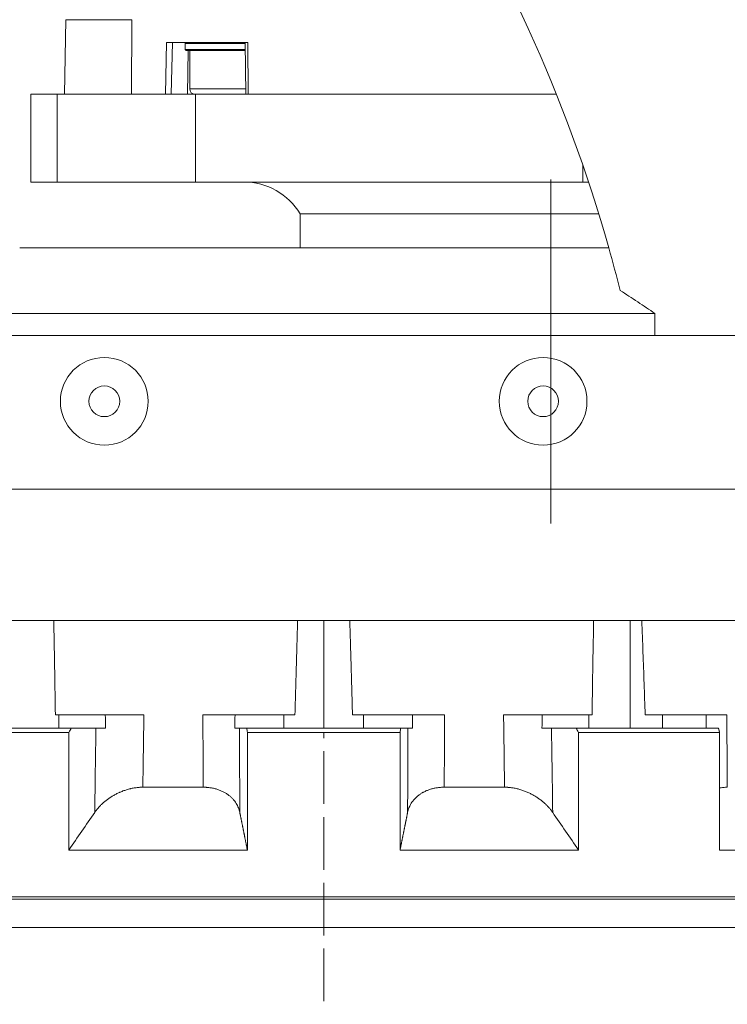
# Model space of a CAD drawing. Header units: millimetres. Extents: x 5437 to 18441, y -4466 to 3128.
# Tile 258 of 497: x 8332 to 8493, y 178 to 403. Entities that reach past the tile are written whole.
import ezdxf

# ---------------------------------------------------------------- set-up
doc = ezdxf.new("R2010")
doc.units = ezdxf.units.MM
doc.linetypes.add('ACAD_ISO02W100', pattern=[15, 12, -3])
doc.layers.add('1', color=7, linetype='Continuous', true_color=0xffffff)
doc.styles.add('TXT08', font='txt.shx', dxfattribs={"width": 0.8, "bigfont": 'gbcbig.shx'})
doc.dimstyles.new('YanXiu', dxfattribs={"dimtxt": 40, "dimasz": 30, "dimexe": 0.66, "dimexo": 0.66, "dimgap": 0.66, "dimtad": 0, "dimdec": 1, "dimdsep": 46, "dimtxsty": 'TXT08', "dimcen": 0, "dimclrd": 256, "dimclre": 165, "dimclrt": 90, "dimazin": 2, "dimtfac": 1, "dimtdec": 1, "dimtofl": 0, "dimtmove": 0, "dimatfit": 3, "dimfxl": 1, "dimlwd": 5, "dimlwe": 13, "dimarcsym": 0})

# ---------------------------------------------------------------- blocks, each defined once
blk = doc.blocks.new('*D35')
at = {"color": 165, "lineweight": 13, "transparency": 16777216}
for p, q in [((8947.86, 668.08), (9114.53, -277.11)), ((8081.23, 515.27), (8247.9, -429.92))]:
    blk.add_line(p, q, dxfattribs=at)
at = {"lineweight": 5, "transparency": 16777216}
for p, q in [((9084.87, -281.67), (8721.14, -345.81)), ((8277.33, -424.06), (8641.05, -359.93))]:
    blk.add_line(p, q, dxfattribs=at)
at = {"lineweight": 20, "transparency": 16777216}
for points in [[(9084, -276.75), (9085.74, -286.6), (9114.41, -276.46)], [(8276.46, -419.14), (8278.19, -428.99), (8247.78, -429.27)]]:
    blk.add_solid(points, dxfattribs=at)
at = {"layer": 'Defpoints', "color": 0, "lineweight": 20, "transparency": 16777216}
for p in [(8947.75, 668.73), (8081.12, 515.92), (9114.41, -276.46)]:
    blk.add_point(p, dxfattribs=at)
at = {"color": 90, "lineweight": 20, "transparency": 16777216, "insert": (8681.1, -352.87), "char_height": 40, "attachment_point": 5, "rotation": 10, "style": 'TXT08'}
blk.add_mtext('880', dxfattribs=at)
blk = doc.blocks.new('*D38')
at = {"color": 165, "lineweight": 13, "transparency": 16777216}
blk.add_line((8986.17, 447.04), (8717.32, 399.63), dxfattribs=at)
at = {"lineweight": 5, "transparency": 16777216}
for start, end in [(171.10966, 178.69322), (181.30678, 188.89034)]:
    blk.add_arc((10243.47, 668.73), 1549.03, start, end, dxfattribs=at)
at = {"lineweight": 20, "transparency": 16777216}
for points in [[(8708.12, 908.95), (8717.98, 907.31), (8717.97, 937.72)], [(8717.98, 430.16), (8708.12, 428.52), (8717.97, 399.75)]]:
    blk.add_solid(points, dxfattribs=at)
at = {"layer": 'Defpoints', "color": 0, "lineweight": 20, "transparency": 16777216}
for p in [(7952.77, 1072.65), (8986.82, 890.32), (8697.06, 758.8), (10020.87, 629.48), (8986.82, 447.15)]:
    blk.add_point(p, dxfattribs=at)
at = {"color": 90, "lineweight": 20, "transparency": 16777216, "insert": (8694.44, 668.73), "char_height": 40, "attachment_point": 5, "rotation": 90, "style": 'TXT08'}
blk.add_mtext('20°', dxfattribs=at)
blk = doc.blocks.new('*D42')
at = {"color": 165, "lineweight": 13, "transparency": 16777216}
for p, q in [((6135.86, 516.32), (6135.86, -1430.01)), ((8401.12, -46.54), (8401.12, -1430.01))]:
    blk.add_line(p, q, dxfattribs=at)
at = {"lineweight": 5, "transparency": 16777216}
for p, q in [((6165.86, -1429.35), (7187.83, -1429.35)), ((8371.12, -1429.35), (7349.15, -1429.35))]:
    blk.add_line(p, q, dxfattribs=at)
at = {"lineweight": 20, "transparency": 16777216}
for points in [[(6165.86, -1424.35), (6165.86, -1434.35), (6135.86, -1429.35)], [(8371.12, -1424.35), (8371.12, -1434.35), (8401.12, -1429.35)]]:
    blk.add_solid(points, dxfattribs=at)
at = {"layer": 'Defpoints', "color": 0, "lineweight": 20, "transparency": 16777216}
for p in [(6135.86, 516.98), (8401.12, -45.88), (6135.86, -1429.35)]:
    blk.add_point(p, dxfattribs=at)
at = {"color": 90, "lineweight": 20, "transparency": 16777216, "insert": (7268.49, -1429.35), "char_height": 40, "attachment_point": 5, "style": 'TXT08'}
blk.add_mtext('2265.3', dxfattribs=at)
blk = doc.blocks.new('*D43')
at = {"color": 165, "lineweight": 13, "transparency": 16777216}
for p, q in [((10020.87, 628.82), (10020.87, -1427.24)), ((8401.12, -46.54), (8401.12, -1427.24))]:
    blk.add_line(p, q, dxfattribs=at)
at = {"lineweight": 5, "transparency": 16777216}
for p, q in [((8431.12, -1426.58), (9141, -1426.58)), ((9990.87, -1426.58), (9280.99, -1426.58))]:
    blk.add_line(p, q, dxfattribs=at)
at = {"lineweight": 20, "transparency": 16777216}
for points in [[(8431.12, -1421.58), (8431.12, -1431.58), (8401.12, -1426.58)], [(9990.87, -1421.58), (9990.87, -1431.58), (10020.87, -1426.58)]]:
    blk.add_solid(points, dxfattribs=at)
at = {"layer": 'Defpoints', "color": 0, "lineweight": 20, "transparency": 16777216}
for p in [(10020.87, 629.48), (8401.12, -45.88), (10020.87, -1426.58)]:
    blk.add_point(p, dxfattribs=at)
at = {"color": 90, "lineweight": 20, "transparency": 16777216, "insert": (9210.99, -1426.58), "char_height": 40, "attachment_point": 5, "style": 'TXT08'}
blk.add_mtext('1619.7', dxfattribs=at)
blk = doc.blocks.new('*D45')
at = {"color": 165, "lineweight": 13, "transparency": 16777216}
for p, q in [((8078.88, 2459.34), (10490.55, 2459.34)), ((8614.28, -4.08), (10490.55, -4.08))]:
    blk.add_line(p, q, dxfattribs=at)
at = {"lineweight": 5, "transparency": 16777216}
for p, q in [((10489.89, 2429.34), (10489.89, 1308.29)), ((10489.89, 25.92), (10489.89, 1146.97))]:
    blk.add_line(p, q, dxfattribs=at)
at = {"lineweight": 20, "transparency": 16777216}
for points in [[(10484.89, 2429.34), (10494.89, 2429.34), (10489.89, 2459.34)], [(10484.89, 25.92), (10494.89, 25.92), (10489.89, -4.08)]]:
    blk.add_solid(points, dxfattribs=at)
at = {"layer": 'Defpoints', "color": 0, "lineweight": 20, "transparency": 16777216}
for p in [(8078.22, 2459.34), (10489.89, 2459.34), (8613.62, -4.08)]:
    blk.add_point(p, dxfattribs=at)
at = {"color": 90, "lineweight": 20, "transparency": 16777216, "insert": (10489.89, 1227.63), "char_height": 40, "attachment_point": 5, "rotation": 90, "style": 'TXT08'}
blk.add_mtext('2463.4', dxfattribs=at)
blk = doc.blocks.new('*D48')
at = {"color": 165, "lineweight": 13, "transparency": 16777216}
for p, q in [((8081.12, 1395.26), (8081.12, -113.34)), ((8401.12, -46.54), (8401.12, -113.34))]:
    blk.add_line(p, q, dxfattribs=at)
at = {"lineweight": 5, "transparency": 16777216}
for p, q in [((8111.12, -112.68), (8200.46, -112.68)), ((8371.12, -112.68), (8281.78, -112.68))]:
    blk.add_line(p, q, dxfattribs=at)
at = {"lineweight": 20, "transparency": 16777216}
for points in [[(8111.12, -107.68), (8111.12, -117.68), (8081.12, -112.68)], [(8371.12, -107.68), (8371.12, -117.68), (8401.12, -112.68)]]:
    blk.add_solid(points, dxfattribs=at)
at = {"layer": 'Defpoints', "color": 0, "lineweight": 20, "transparency": 16777216}
for p in [(8081.12, 1395.92), (8401.12, -45.88), (8401.12, -112.68)]:
    blk.add_point(p, dxfattribs=at)
at = {"color": 90, "lineweight": 20, "transparency": 16777216, "insert": (8241.12, -112.68), "char_height": 40, "attachment_point": 5, "style": 'TXT08'}
blk.add_mtext('320', dxfattribs=at)

msp = doc.modelspace()

# ---------------------------------------------------------------- linework, layer by layer
at = {"color": 7, "lineweight": 20}
msp.add_arc((8078.21928, 516.97839), 1942.36096, 17.50812349, 223.34882114, dxfattribs=at)
at = {"layer": '1', "color": 0, "lineweight": 20}
for p, q in [((8342.3295, 402.94066), (8342.03245, 385.92321)), ((8357.41141, 402.94066), (8342.3295, 402.94066)), ((8357.29307, 385.92321), (8357.41141, 402.94066)), ((8365.04631, 385.92321), (8365.31729, 397.72321)), ((8383.82848, 397.72321), (8365.31729, 397.72321)), ((8366.6335, 397.72321), (8366.36252, 385.92321)), ((8369.77805, 397.72321), (8369.57805, 397.52321)), ((8383.22818, 397.52321), (8369.57805, 397.52321)), ((8369.57805, 397.52321), (8369.57805, 396.12321)), ((8383.22662, 397.72321), (8383.33348, 385.92321)), ((8383.82848, 397.72321), (8383.93534, 385.92321)), ((8369.57805, 396.12321), (8369.77805, 395.92321)), ((8369.57805, 396.12321), (8383.24103, 396.12321)), ((8383.24263, 395.92321), (8369.77805, 395.92321)), ((8370.21127, 395.92315), (8370.05117, 385.92321)), ((8370.57805, 395.92321), (8370.57805, 387.17321)), ((8370.57805, 387.17321), (8383.32195, 387.17321)), ((8340.39024, 385.92321), (8334.37449, 385.92321)), ((8334.37449, 385.92321), (8334.37449, 365.92321)), ((8340.39024, 385.92321), (8371.93108, 385.92321)), ((8340.39024, 365.92321), (8340.39024, 385.92321)), ((8383.33325, 385.92321), (8371.93108, 385.92321)), ((8371.93108, 365.92321), (8371.93108, 385.92321)), ((8383.93534, 385.92321), (8383.33348, 385.92321)), ((8383.93534, 385.92321), (8454.13769, 385.92321)), ((8460.18754, 369.70758), (8460.18754, 365.92321)), ((8452.91363, 366.51126), (8452.91363, 288.07321)), ((8334.37449, 365.92321), (8340.39024, 365.92321)), ((8340.39024, 365.92321), (8371.93108, 365.92321)), ((8417.81815, 365.92321), (8371.93108, 365.92321)), ((8460.18754, 365.92321), (8432.60043, 365.92321)), ((8460.18754, 365.92321), (8461.46938, 365.92321)), ((8395.76363, 358.66126), (8395.76363, 350.92278)), ((8463.79328, 358.66126), (8395.76363, 358.66126)), ((8331.83633, 350.92321), (8466.08428, 350.92321)), ((8312.37717, 335.92321), (8476.61671, 335.92321)), ((8476.61671, 330.92321), (8476.61671, 335.92321)), ((8286.22711, 330.92321), (8571.11836, 330.92321)), ((8301.11836, 295.92321), (8501.11836, 295.92321)), ((8301.11836, 265.92321), (8501.11836, 265.92321)), ((8401.11836, 265.92308), (8401.11836, 241.42368)), ((8470.95809, 265.92308), (8470.95809, 241.42368)), ((8339.96619, 244.42321), (8340.73003, 244.42321)), ((8340.73003, 244.42321), (8340.73003, 241.42321)), ((8340.73003, 244.42321), (8351.34775, 244.42321)), ((8380.90294, 244.42321), (8392.01911, 244.42321)), ((8392.01911, 244.42321), (8394.56316, 244.42321)), ((8392.01911, 241.42321), (8392.01911, 244.42321)), ((8407.67357, 244.42321), (8410.21762, 244.42321)), ((8410.21762, 244.42321), (8421.33379, 244.42321)), ((8410.21762, 244.42321), (8410.21762, 241.42321)), ((8450.88898, 244.42321), (8461.5067, 244.42321)), ((8461.5067, 244.42321), (8462.27054, 244.42321)), ((8461.5067, 241.42321), (8461.5067, 244.42321)), ((8474.38298, 244.42321), (8478.31992, 244.42321)), ((8478.31992, 244.42321), (8478.31992, 241.42321)), ((8310.90938, 240.42321), (8343.06038, 240.42321)), ((8311.15425, 241.42321), (8343.59485, 241.42321)), ((8343.06038, 213.60878), (8343.06038, 240.42321)), ((8349.20324, 241.42321), (8343.59485, 241.42321)), ((8383.56164, 241.42321), (8381.91705, 241.42321)), ((8383.56164, 241.42321), (8401.11836, 241.42321)), ((8383.71836, 240.42321), (8401.11836, 240.42321)), ((8383.71836, 213.60878), (8383.71836, 240.42321)), ((8401.11836, 241.42321), (8418.67509, 241.42321)), ((8401.11836, 240.42321), (8418.51836, 240.42321)), ((8418.51836, 213.60878), (8418.51836, 240.42321)), ((8420.31968, 241.42321), (8418.67509, 241.42321)), ((8458.64188, 241.42321), (8453.03349, 241.42321)), ((8459.17635, 240.42321), (8491.32735, 240.42321)), ((8459.17635, 213.60878), (8459.17635, 240.42321)), ((8491.32735, 213.60878), (8491.32735, 240.42321)), ((8359.9022, 227.92321), (8373.64753, 227.92321)), ((8428.5892, 227.92321), (8442.33453, 227.92321)), ((8343.06038, 213.60878), (8383.71836, 213.60878)), ((8418.51836, 213.60878), (8459.17635, 213.60878)), ((8491.32735, 213.60878), (8525.79553, 213.60878)), ((8206.11836, 202.42321), (8401.11836, 202.42321)), ((8206.61836, 202.92321), (8401.11836, 202.92321)), ((8401.11836, 202.92321), (8595.61836, 202.92321)), ((8401.11836, 202.4232), (8401.11836, 202.9232)), ((8401.11836, 195.92315), (8401.11836, 202.42321)), ((8401.11836, 202.42321), (8596.11836, 202.42321)), ((8194.08573, 195.92321), (8567.47931, 195.92321))]:
    msp.add_line(p, q, dxfattribs=at)
at = {"layer": '1', "color": 1, "linetype": 'ACAD_ISO02W100', "lineweight": 20}
msp.add_line((8401.11836, -45.88071), (8401.11836, 240.42321), dxfattribs=at)
at = {"layer": '1', "color": 0, "lineweight": 20}
for centre, radius, start, end in [((8013.90589, 96.27159), 600, 26.44604786, 75.16248942), ((8129.33534, 255.52849), 350, 15.8164397, 50.6248452), ((8371.82805, 387.17321), 1.25, 180, 270), ((8382.91363, 350.92321), 15, 31.0556484, 90), ((8129.33534, 255.52849), 350, 14.1697955, 15.8164397), ((8351.11836, 315.92321), 10, 90, 270), ((8351.11836, 315.92321), 10, 270, 90), ((8451.11836, 315.92321), 10, 90, 270), ((8451.11836, 315.92321), 10, 270, 90), ((8351.11836, 315.92321), 3.5, 90, 270), ((8351.11836, 315.92321), 3.5, 270, 90), ((8451.11836, 315.92321), 3.5, 90, 270), ((8451.11836, 315.92321), 3.5, 270, 90)]:
    msp.add_arc(centre, radius, start, end, dxfattribs=at)
for points, degree, knots in [([(8365.31729, 397.72321), (8365.44123, 397.72321), (8365.57953, 397.72321), (8365.72734, 397.72321), (8365.97439, 397.72321), (8366.2001, 397.72321), (8366.28419, 397.72321), (8366.42115, 397.72321), (8366.52888, 397.72321), (8366.57029, 397.72321), (8366.60512, 397.72321), (8366.6335, 397.72321)], 5, [0, 0, 0, 0, 0, 0, 0.456822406, 0.456822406, 0.456822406, 0.759194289, 0.759194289, 0.759194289, 1, 1, 1, 1, 1, 1]), ([(8383.22665, 397.72321), (8383.22614, 397.72321), (8383.23043, 397.72321), (8383.23969, 397.72321), (8383.27596, 397.72321), (8383.34334, 397.72321), (8383.39506, 397.72321), (8383.50451, 397.72321), (8383.63681, 397.72321), (8383.69888, 397.72321), (8383.76315, 397.72321), (8383.82848, 397.72321)], 5, [0, 0, 0, 0, 0, 0, 0.264922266, 0.264922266, 0.264922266, 0.674119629, 0.674119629, 0.674119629, 1, 1, 1, 1, 1, 1]), ([(8432.60043, 365.92321), (8432.02016, 365.92321), (8430.85055, 365.91776), (8429.66301, 365.90865), (8428.46658, 365.9003), (8427.26125, 365.89272), (8425.42672, 365.8884), (8423.56568, 365.89272), (8422.30729, 365.9003), (8421.04001, 365.90865), (8419.76384, 365.91776), (8418.46974, 365.92321), (8417.81815, 365.92321)], 3, [0, 0, 0, 0, 0.125, 0.25, 0.25, 0.375, 0.5, 0.625, 0.75, 0.75, 0.875, 1, 1, 1, 1]), ([(8476.61671, 335.92321), (8475.30711, 336.82205), (8473.99186, 337.71242), (8471.34886, 339.47439), (8470.02111, 340.34599), (8468.68643, 341.2072)], 3, [0, 0, 0, 0, 0.5, 0.5, 1, 1, 1, 1]), ([(8395.18255, 265.92346), (8395.10665, 263.50702), (8395.03311, 261.09051), (8394.82119, 253.92391), (8394.68882, 249.17365), (8394.56316, 244.42321)], 3, [0, 0, 0, 0, 0.337199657, 0.337199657, 1, 1, 1, 1]), ([(8462.63564, 265.92346), (8462.58876, 263.50702), (8462.54407, 261.09051), (8462.4173, 253.92391), (8462.34079, 249.17365), (8462.27054, 244.42321)], 3, [0, 0, 0, 0, 0.337199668, 0.337199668, 1, 1, 1, 1]), ([(8474.38298, 244.42321), (8474.22105, 249.17365), (8474.05296, 253.9239), (8473.78817, 261.09034), (8473.69697, 263.50671), (8473.60361, 265.92301)], 3, [0, 0, 0, 0, 0.662814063, 0.662814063, 1, 1, 1, 1]), ([(8351.34775, 244.42321), (8351.6485, 244.42321), (8351.96115, 244.42321), (8352.60936, 244.42321), (8352.94492, 244.42321), (8353.46548, 244.42321), (8353.64188, 244.42321), (8353.91087, 244.42321), (8354.00126, 244.42321), (8354.18353, 244.42321), (8354.27554, 244.42321), (8354.73657, 244.42321), (8355.1099, 244.42321), (8355.8653, 244.42321), (8356.24736, 244.42321), (8356.82704, 244.42321), (8357.02137, 244.42321), (8357.31455, 244.42321), (8357.41256, 244.42321), (8357.56, 244.42321), (8357.60917, 244.42321), (8357.70739, 244.42321), (8357.75646, 244.42321), (8358.19776, 244.42321), (8358.58762, 244.42321), (8359.36256, 244.42321), (8359.74766, 244.42321), (8360.13032, 244.42321)], 3, [0, 0, 0, 0, 0.125, 0.125, 0.25, 0.25, 0.3125, 0.3125, 0.34375, 0.34375, 0.375, 0.375, 0.5, 0.5, 0.625, 0.625, 0.6875, 0.6875, 0.71875, 0.71875, 0.734375, 0.734375, 0.75, 0.75, 0.875, 0.875, 1, 1, 1, 1]), ([(8373.58586, 244.42321), (8373.97451, 244.42321), (8374.35564, 244.42321), (8375.10343, 244.42321), (8375.47009, 244.42321), (8376.0092, 244.42321), (8376.18709, 244.42321), (8376.45115, 244.42321), (8376.53871, 244.42321), (8376.71289, 244.42321), (8376.79963, 244.42321), (8377.22839, 244.42321), (8377.55703, 244.42321), (8378.18657, 244.42321), (8378.48746, 244.42321), (8378.91782, 244.42321), (8379.05778, 244.42321), (8379.26235, 244.42321), (8379.32965, 244.42321), (8379.46244, 244.42321), (8379.52772, 244.42321), (8379.84797, 244.42321), (8380.0852, 244.42321), (8380.52231, 244.42321), (8380.7222, 244.42321), (8380.90294, 244.42321)], 3, [0, 0, 0, 0, 0.125, 0.125, 0.25, 0.25, 0.3125, 0.3125, 0.34375, 0.34375, 0.375, 0.375, 0.5, 0.5, 0.625, 0.625, 0.6875, 0.6875, 0.71875, 0.71875, 0.75, 0.75, 0.875, 0.875, 1, 1, 1, 1]), ([(8421.33379, 244.42321), (8421.51453, 244.42321), (8421.71401, 244.42321), (8422.149, 244.42321), (8422.38453, 244.42321), (8422.76492, 244.42321), (8422.89625, 244.42321), (8423.10014, 244.42321), (8423.16926, 244.42321), (8423.30983, 244.42321), (8423.38138, 244.42321), (8423.74289, 244.42321), (8424.04501, 244.42321), (8424.67425, 244.42321), (8425.00136, 244.42321), (8425.51091, 244.42321), (8425.68391, 244.42321), (8425.94823, 244.42321), (8426.03714, 244.42321), (8426.17174, 244.42321), (8426.21677, 244.42321), (8426.30698, 244.42321), (8426.35219, 244.42321), (8426.76002, 244.42321), (8427.1291, 244.42321), (8427.8802, 244.42321), (8428.26222, 244.42321), (8428.65087, 244.42321)], 3, [0, 0, 0, 0, 0.125, 0.125, 0.25, 0.25, 0.3125, 0.3125, 0.34375, 0.34375, 0.375, 0.375, 0.5, 0.5, 0.625, 0.625, 0.6875, 0.6875, 0.71875, 0.71875, 0.734375, 0.734375, 0.75, 0.75, 0.875, 0.875, 1, 1, 1, 1]), ([(8442.10641, 244.42321), (8442.48907, 244.42321), (8442.87329, 244.42321), (8443.64474, 244.42321), (8444.03197, 244.42321), (8444.61508, 244.42321), (8444.80983, 244.42321), (8445.10253, 244.42321), (8445.20019, 244.42321), (8445.39571, 244.42321), (8445.49371, 244.42321), (8445.98123, 244.42321), (8446.36501, 244.42321), (8447.12053, 244.42321), (8447.49226, 244.42321), (8448.04075, 244.42321), (8448.22206, 244.42321), (8448.4917, 244.42321), (8448.5812, 244.42321), (8448.75939, 244.42321), (8448.84782, 244.42321), (8449.28578, 244.42321), (8449.62367, 244.42321), (8450.27489, 244.42321), (8450.58823, 244.42321), (8450.88898, 244.42321)], 3, [0, 0, 0, 0, 0.125, 0.125, 0.25, 0.25, 0.3125, 0.3125, 0.34375, 0.34375, 0.375, 0.375, 0.5, 0.5, 0.625, 0.625, 0.6875, 0.6875, 0.71875, 0.71875, 0.75, 0.75, 0.875, 0.875, 1, 1, 1, 1]), ([(8488.24221, 244.42321), (8488.27543, 244.42321), (8488.33136, 244.42321), (8488.48692, 244.42321), (8488.58655, 244.42321), (8488.76887, 244.42321), (8488.83513, 244.42321), (8488.94289, 244.42321), (8488.98021, 244.42321), (8489.05768, 244.42321), (8489.09788, 244.42321), (8489.30483, 244.42321), (8489.48975, 244.42321), (8489.89703, 244.42321), (8490.1194, 244.42321), (8490.48123, 244.42321), (8490.60656, 244.42321), (8490.80179, 244.42321), (8490.86807, 244.42321), (8490.96933, 244.42321), (8491.00335, 244.42321), (8491.07183, 244.42321), (8491.1063, 244.42321), (8491.41856, 244.42321), (8491.71069, 244.42321), (8492.32359, 244.42321), (8492.64437, 244.42321), (8492.97984, 244.42321)], 3, [0, 0, 0, 0, 0.125, 0.125, 0.25, 0.25, 0.3125, 0.3125, 0.34375, 0.34375, 0.375, 0.375, 0.5, 0.5, 0.625, 0.625, 0.6875, 0.6875, 0.71875, 0.71875, 0.734375, 0.734375, 0.75, 0.75, 0.875, 0.875, 1, 1, 1, 1]), ([(8351.3787, 241.42321), (8351.16203, 241.42321), (8350.95443, 241.42321), (8350.55684, 241.42321), (8350.17684, 241.42321), (8349.83168, 241.42321), (8349.50412, 241.42321), (8349.34914, 241.42321), (8349.20324, 241.42321)], 3, [0, 0, 0, 0, 0.25, 0.25, 0.5, 0.75, 0.75, 1, 1, 1, 1]), ([(8381.91705, 241.42321), (8381.87427, 241.42321), (8381.82009, 241.42321), (8381.68967, 241.42321), (8381.53717, 241.42321), (8381.34097, 241.42321), (8381.12269, 241.42321), (8381.00251, 241.42321), (8380.87094, 241.42321)], 3, [0, 0, 0, 0, 0.25, 0.25, 0.5, 0.75, 0.75, 1, 1, 1, 1]), ([(8421.36579, 241.42321), (8421.23422, 241.42321), (8421.11404, 241.42321), (8420.89576, 241.42321), (8420.69956, 241.42321), (8420.54706, 241.42321), (8420.41664, 241.42321), (8420.36246, 241.42321), (8420.31968, 241.42321)], 3, [0, 0, 0, 0, 0.25, 0.25, 0.5, 0.75, 0.75, 1, 1, 1, 1]), ([(8453.03349, 241.42321), (8452.88759, 241.42321), (8452.73261, 241.42321), (8452.40505, 241.42321), (8452.05989, 241.42321), (8451.67989, 241.42321), (8451.2823, 241.42321), (8451.0747, 241.42321), (8450.85803, 241.42321)], 3, [0, 0, 0, 0, 0.25, 0.25, 0.5, 0.75, 0.75, 1, 1, 1, 1]), ([(8359.9022, 227.92321), (8359.61042, 227.92321), (8359.31863, 227.91184), (8358.73501, 227.86762), (8358.44318, 227.83475), (8357.85949, 227.74818), (8357.56762, 227.69449), (8357.20276, 227.61448), (8357.12969, 227.5978), (8356.98428, 227.56335), (8356.76718, 227.50997), (8356.55298, 227.45167), (8356.12831, 227.32877), (8355.85014, 227.23848), (8355.30304, 227.04232), (8355.03411, 226.93645), (8354.70345, 226.79485), (8354.63759, 226.76606), (8354.50643, 226.70757), (8354.44123, 226.67791), (8354.24699, 226.58784), (8354.11921, 226.52628), (8353.74084, 226.33725), (8353.49518, 226.20543), (8353.25571, 226.06819)], 3, [0, 0, 0, 0, 0.125, 0.125, 0.25, 0.25, 0.375, 0.375, 0.40625, 0.40625, 0.4375, 0.5, 0.5, 0.625, 0.625, 0.75, 0.75, 0.78125, 0.78125, 0.8125, 0.8125, 0.875, 0.875, 1, 1, 1, 1]), ([(8379.51089, 226.06688), (8379.33381, 226.20431), (8379.14825, 226.33586), (8378.7595, 226.58666), (8378.55631, 226.70592), (8378.13118, 226.93129), (8377.90926, 227.03741), (8377.56107, 227.18581), (8377.44246, 227.23348), (8377.19984, 227.32501), (8377.07686, 227.36848), (8376.70316, 227.49189), (8376.44757, 227.56486), (8375.92311, 227.69163), (8375.65424, 227.74542), (8375.10255, 227.8328), (8374.81973, 227.86639), (8374.4931, 227.89191), (8374.45668, 227.89457), (8374.38377, 227.89954), (8374.27427, 227.90647), (8374.01774, 227.91892), (8373.79609, 227.92321), (8373.64753, 227.92321)], 3, [0, 0, 0, 0, 0.125, 0.125, 0.25, 0.25, 0.375, 0.375, 0.4375, 0.4375, 0.5, 0.5, 0.625, 0.625, 0.75, 0.75, 0.875, 0.875, 0.890625, 0.890625, 0.90625, 0.9375, 1, 1, 1, 1]), ([(8428.5892, 227.92321), (8428.29276, 227.92321), (8428.00173, 227.91184), (8427.42991, 227.86762), (8427.14911, 227.83475), (8426.59745, 227.74818), (8426.32659, 227.69449), (8425.99417, 227.61448), (8425.9279, 227.5978), (8425.79666, 227.56335), (8425.60162, 227.50997), (8425.41192, 227.45167), (8425.03932, 227.32877), (8424.79999, 227.23848), (8424.33827, 227.04232), (8424.11588, 226.93645), (8423.84803, 226.79485), (8423.79497, 226.76606), (8423.68985, 226.70757), (8423.63788, 226.67791), (8423.48391, 226.58784), (8423.38374, 226.52628), (8423.09044, 226.33725), (8422.90447, 226.20543), (8422.72752, 226.06819)], 3, [0, 0, 0, 0, 0.125, 0.125, 0.25, 0.25, 0.375, 0.375, 0.40625, 0.40625, 0.4375, 0.5, 0.5, 0.625, 0.625, 0.75, 0.75, 0.78125, 0.78125, 0.8125, 0.8125, 0.875, 0.875, 1, 1, 1, 1]), ([(8448.98329, 226.06688), (8448.74361, 226.20431), (8448.49848, 226.33586), (8447.99685, 226.58666), (8447.74035, 226.70592), (8447.21524, 226.93129), (8446.94664, 227.03741), (8446.53384, 227.18581), (8446.39459, 227.23348), (8446.1126, 227.32501), (8445.97105, 227.36848), (8445.54505, 227.49189), (8445.2591, 227.56486), (8444.68322, 227.69163), (8444.39327, 227.74542), (8443.80917, 227.8328), (8443.51501, 227.86639), (8443.18152, 227.89191), (8443.14441, 227.89457), (8443.07032, 227.89954), (8442.95928, 227.90647), (8442.70093, 227.91892), (8442.48075, 227.92321), (8442.33453, 227.92321)], 3, [0, 0, 0, 0, 0.125, 0.125, 0.25, 0.25, 0.375, 0.375, 0.4375, 0.4375, 0.5, 0.5, 0.625, 0.625, 0.75, 0.75, 0.875, 0.875, 0.890625, 0.890625, 0.90625, 0.9375, 1, 1, 1, 1]), ([(8493.09401, 227.92321), (8492.83804, 227.92321), (8492.59208, 227.91184), (8492.11911, 227.86762), (8491.8921, 227.83475), (8491.54008, 227.7648), (8491.40936, 227.73418), (8491.28212, 227.69963)], 3, [0, 0, 0, 0, 0.382244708, 0.382244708, 0.764489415, 0.764489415, 1, 1, 1, 1]), ([(8353.25571, 226.06819), (8353.01585, 225.93071), (8352.78485, 225.78931), (8352.33882, 225.49949), (8352.12381, 225.35107), (8351.70855, 225.04779), (8351.50832, 224.89292), (8351.12177, 224.57717), (8350.93547, 224.41628), (8350.57624, 224.08876), (8350.40332, 223.92213), (8350.15373, 223.66801), (8350.03139, 223.5399), (8349.91271, 223.41024), (8349.8344, 223.32345), (8349.79567, 223.27992), (8349.60453, 223.06188), (8349.45917, 222.886), (8349.18305, 222.53145), (8349.05229, 222.35279), (8348.92869, 222.17276)], 3, [0, 0, 0, 0, 0.125, 0.125, 0.25, 0.25, 0.375, 0.375, 0.5, 0.5, 0.625, 0.625, 0.6875, 0.71875, 0.71875, 0.75, 0.75, 0.875, 0.875, 1, 1, 1, 1]), ([(8381.99756, 222.17276), (8381.96139, 222.35241), (8381.87312, 222.70796), (8381.75293, 223.05594), (8381.61653, 223.40006), (8381.54023, 223.57018), (8381.37089, 223.90639), (8381.27786, 224.07247), (8381.07424, 224.40037), (8380.96366, 224.56218), (8380.78371, 224.80143), (8380.72138, 224.8806), (8380.59183, 225.03773), (8380.52452, 225.11577), (8380.31612, 225.34668), (8380.16831, 225.49667), (8379.85399, 225.78825), (8379.68748, 225.92984), (8379.51089, 226.06688)], 3, [0, 0, 0, 0, 0.125, 0.25, 0.25, 0.375, 0.375, 0.5, 0.5, 0.625, 0.625, 0.6875, 0.6875, 0.75, 0.75, 0.875, 0.875, 1, 1, 1, 1]), ([(8422.72752, 226.06819), (8422.55027, 225.93071), (8422.38401, 225.78931), (8422.07134, 225.49949), (8421.92494, 225.35107), (8421.6505, 225.04779), (8421.52247, 224.89292), (8421.28375, 224.57717), (8421.17306, 224.41628), (8420.96835, 224.08876), (8420.87433, 223.92213), (8420.74553, 223.66801), (8420.68418, 223.5399), (8420.6274, 223.41024), (8420.59056, 223.32345), (8420.57266, 223.27992), (8420.48587, 223.06188), (8420.425, 222.886), (8420.31976, 222.53145), (8420.27541, 222.35279), (8420.23917, 222.17276)], 3, [0, 0, 0, 0, 0.125, 0.125, 0.25, 0.25, 0.375, 0.375, 0.5, 0.5, 0.625, 0.625, 0.6875, 0.71875, 0.71875, 0.75, 0.75, 0.875, 0.875, 1, 1, 1, 1]), ([(8453.30804, 222.17276), (8453.1847, 222.35241), (8452.92448, 222.70796), (8452.63713, 223.05594), (8452.336, 223.40006), (8452.17854, 223.57018), (8451.84938, 223.90639), (8451.67768, 224.07247), (8451.31932, 224.40037), (8451.13267, 224.56218), (8450.8407, 224.80143), (8450.74137, 224.8806), (8450.53853, 225.03773), (8450.4349, 225.11577), (8450.11928, 225.34668), (8449.90214, 225.49667), (8449.45364, 225.78825), (8449.22229, 225.92984), (8448.98329, 226.06688)], 3, [0, 0, 0, 0, 0.125, 0.25, 0.25, 0.375, 0.375, 0.5, 0.5, 0.625, 0.625, 0.6875, 0.6875, 0.75, 0.75, 0.875, 0.875, 1, 1, 1, 1])]:
    msp.add_open_spline(points, degree=degree, knots=knots, dxfattribs=at)
for points, degree in [([(8339.96619, 244.42321), (8339.90277, 248.71218), (8339.83509, 253.00107), (8339.76229, 257.31647), (8339.68448, 261.6248), (8339.60109, 265.92302)], 5), ([(8407.67357, 244.42321), (8407.56012, 248.71218), (8407.44211, 253.00107), (8407.31831, 257.31647), (8407.18919, 261.6248), (8407.05419, 265.92302)], 5), ([(8351.34775, 244.42321), (8351.35789, 243.42321), (8351.36821, 242.42321), (8351.3787, 241.42321)], 3), ([(8360.13032, 244.42321), (8360.05428, 238.92321), (8359.97824, 233.42321), (8359.9022, 227.92321)], 3), ([(8373.64753, 227.92321), (8373.62697, 233.42321), (8373.60642, 238.92321), (8373.58586, 244.42321)], 3), ([(8380.87094, 241.42321), (8380.88179, 242.42321), (8380.89246, 243.42321), (8380.90294, 244.42321)], 3), ([(8421.33379, 244.42321), (8421.34427, 243.42321), (8421.35494, 242.42321), (8421.36579, 241.42321)], 3), ([(8428.65087, 244.42321), (8428.63031, 238.92321), (8428.60976, 233.42321), (8428.5892, 227.92321)], 3), ([(8442.33453, 227.92321), (8442.25849, 233.42321), (8442.18245, 238.92321), (8442.10641, 244.42321)], 3), ([(8450.85803, 241.42321), (8450.86852, 242.42321), (8450.87884, 243.42321), (8450.88898, 244.42321)], 3), ([(8478.31992, 244.42321), (8480.33515, 244.42321), (8482.33555, 244.42321), (8484.32128, 244.42321), (8486.29011, 244.42321), (8488.24221, 244.42321)], 5), ([(8488.24221, 244.42321), (8488.25144, 243.42321), (8488.26083, 242.42321), (8488.27039, 241.42321)], 3), ([(8492.97984, 244.42321), (8493.01791, 238.92321), (8493.05596, 233.42321), (8493.09401, 227.92321)], 3), ([(8343.59485, 241.42321), (8343.41668, 241.08989), (8343.23852, 240.75656), (8343.06038, 240.42321)], 3), ([(8348.92869, 222.17276), (8349.0202, 228.58958), (8349.11171, 235.00639), (8349.20324, 241.42321)], 3), ([(8381.91705, 241.42321), (8381.93316, 237.57312), (8381.94926, 233.72303), (8381.96536, 229.87294), (8381.98146, 226.02285), (8381.99756, 222.17276)], 5), ([(8383.71836, 240.42321), (8383.66613, 240.75656), (8383.61389, 241.08989), (8383.56164, 241.42321)], 3), ([(8418.67509, 241.42321), (8418.62284, 241.08989), (8418.5706, 240.75656), (8418.51836, 240.42321)], 3), ([(8420.23917, 222.17276), (8420.25527, 226.02285), (8420.27137, 229.87294), (8420.28747, 233.72303), (8420.30357, 237.57312), (8420.31968, 241.42321)], 5), ([(8453.03349, 241.42321), (8453.12502, 235.00639), (8453.21653, 228.58958), (8453.30804, 222.17276)], 3), ([(8458.64188, 241.42321), (8465.35631, 241.42321), (8471.97577, 241.42321), (8478.48179, 241.42321), (8484.8564, 241.42321), (8491.08248, 241.42321)], 5), ([(8459.17635, 240.42321), (8458.99821, 240.75656), (8458.82005, 241.08989), (8458.64188, 241.42321)], 3), ([(8491.08248, 241.42321), (8491.13146, 241.22322), (8491.18043, 241.02323), (8491.22941, 240.82323), (8491.27838, 240.62322), (8491.32735, 240.42321)], 5), ([(8348.92869, 222.17276), (8346.9707, 219.32089), (8345.01467, 216.46601), (8343.06038, 213.60878)], 3), ([(8383.71836, 213.60878), (8383.37443, 215.32357), (8383.03039, 217.03742), (8382.68624, 218.75028), (8382.34197, 220.46208), (8381.99756, 222.17276)], 5), ([(8420.23917, 222.17276), (8419.89476, 220.46208), (8419.55049, 218.75028), (8419.20634, 217.03742), (8418.8623, 215.32357), (8418.51836, 213.60878)], 5), ([(8459.17635, 213.60878), (8457.22206, 216.46601), (8455.26603, 219.32089), (8453.30804, 222.17276)], 3)]:
    msp.add_open_spline(points, degree=degree, dxfattribs=at)

# ---------------------------------------------------------------- dimensions: what is measured, and where the dimension line sits
at = {"color": 7, "lineweight": 20}
dim = msp.add_linear_dim(base=(10489.88872, 2459.33935), p1=(8613.61836, -4.07679), p2=(8078.21928, 2459.33935), angle=90, dimstyle='YanXiu', dxfattribs=at)
dim.commit()
dim.dimension.update_dxf_attribs({"geometry": '*D45', "text_midpoint": (10489.88872, 1227.63128)})
for base, p1, p2, picture, middle in [((8401.11836, -112.68335), (8081.11836, 1395.92321), (8401.11836, -45.88071), '*D48', (8241.11836, -112.68335)), ((10020.86817, -1426.57588), (8401.11836, -45.88071), (10020.86817, 629.48245), '*D43', (9210.99327, -1426.57588)), ((6135.85832, -1429.35343), (8401.11836, -45.88071), (6135.85832, 516.97839), '*D42', (7268.48834, -1429.35343))]:
    dim = msp.add_linear_dim(base=base, p1=p1, p2=p2, dimstyle='YanXiu', dxfattribs=at)
    dim.commit()
    dim.dimension.update_dxf_attribs({"geometry": picture, "text_midpoint": middle})
dim = msp.add_angular_dim_2l(base=(8697.0612, 758.80181), line1=((10020.86817, 629.48245), (8986.82003, 447.15186)), line2=((7952.77189, 1072.64593), (8986.82003, 890.31535)), dimstyle='YanXiu', dxfattribs=at)
dim.commit()
dim.dimension.update_dxf_attribs({"geometry": '*D38', "text_midpoint": (8694.44048, 668.7336)})
dim = msp.add_aligned_dim(p1=(8081.11836, 515.92321), p2=(8947.74919, 668.7336), distance=-959.77636, dimstyle='YanXiu', dxfattribs=at)
dim.commit()
dim.dimension.update_dxf_attribs({"geometry": '*D35', "text_midpoint": (8681.09719, -352.86679)})

doc.saveas('drawing.dxf')
